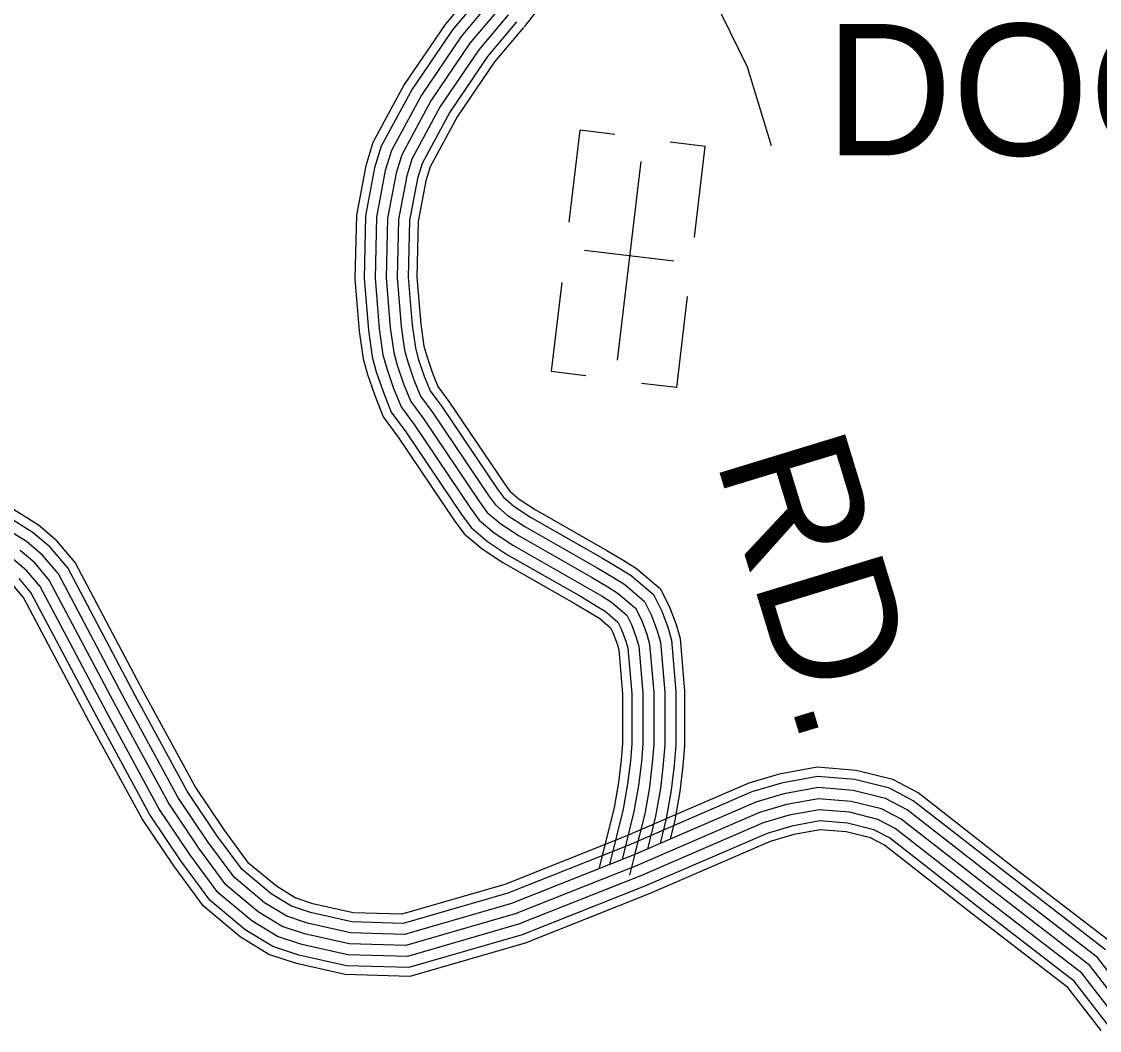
# Model space of a CAD drawing. Extents: x 1788175 to 1969470, y 584502 to 738744.
# Drawn here: x 1839037 to 1842071, y 657454 to 660292 of the extents above; entities that cross this region are included whole.
import ezdxf

# ---------------------------------------------------------------- set-up
doc = ezdxf.new("R2010")
doc.units = 0
for name, color, linetype in [('DESIGN - ROW - Right-of-Way and Easement Labels', 7, 'Continuous'), ('DESIGN - TRANSPORTATION - Text', 7, 'Continuous'), ('DESIGN - UTILITIES - Cable (Underground) with Text', 7, 'Continuous'), ('SURVEY - CONTROL with Text', 7, 'Continuous'), ('SURVEY - TRANSPORTATION - Roads', 7, 'Continuous')]:
    doc.layers.add(name, color=color, linetype=linetype)

msp = doc.modelspace()

# ---------------------------------------------------------------- linework, layer by layer
at = {"layer": 'DESIGN - TRANSPORTATION - Text'}
msp.add_lwpolyline([(1840959, 660412.5), (1841079.8, 660164.8), (1841147, 659943.8)], dxfattribs=at)
at = {"layer": 'DESIGN - UTILITIES - Cable (Underground) with Text'}
for p, q in [((1840608.5, 659986.7), (1840577.8, 659727.6)), ((1840707.5, 659974.9), (1840609.1, 659986.6)), ((1840961.9, 659940.7), (1840862.9, 659952.5)), ((1840931.6, 659685.8), (1840961.8, 659940.8)), ((1840873.1, 659617.8), (1840621.3, 659647.7)), ((1840557.6, 659557.9), (1840528, 659308.2)), ((1840881.4, 659262.3), (1840911.8, 659518.6)), ((1840528.2, 659308.2), (1840625.7, 659296.6)), ((1840881.2, 659262.3), (1840782.4, 659274))]:
    msp.add_line(p, q, dxfattribs=at)
msp.add_lwpolyline([(1840780.2, 659898.4), (1840713.9, 659339.3)], dxfattribs=at)
at = {"layer": 'SURVEY - CONTROL with Text'}
for points in [[(1842106.7, 657699), (1841829.6, 657912.5), (1841561.2, 658121.8), (1841489.5, 658159.3), (1841386.9, 658185), (1841276.4, 658194.1), (1841170.1, 658174.6), (1841084.3, 658149), (1840736.6, 657999.1), (1840397.8, 657864.7), (1840107.8, 657780.7), (1839970.2, 657784.7), (1839857.3, 657810), (1839807.5, 657826.6), (1839754.3, 657859.1), (1839676.7, 657923.8), (1839607.9, 658017.2), (1839525.5, 658139.7), (1839380.3, 658406.4), (1839188.2, 658769.8), (1839136.1, 658831.5), (1839084.4, 658874.9), (1839006.8, 658923.9)], [(1842088.4, 657680.7), (1841813.9, 657892.2), (1841547.2, 658100.1), (1841480.3, 658135.1), (1841382.7, 658159.5), (1841277.7, 658168.2), (1841176.1, 658149.6), (1841093.1, 658124.8), (1840746.4, 657975.3), (1840406.1, 657840.3), (1840111.1, 657754.9), (1839967, 657759.1), (1839850.4, 657785.2), (1839796.6, 657803.1), (1839739.3, 657838.2), (1839657.8, 657906.1), (1839586.9, 658002.3), (1839503.4, 658126.4), (1839357.7, 658394.2), (1839166.8, 658755.3), (1839117.9, 658813.3), (1839069.2, 658854.1), (1838995.2, 658900.8)], [(1842171, 657522.9), (1842066.3, 657658.6), (1841794.9, 657867.7), (1841530.4, 658073.9), (1841469.2, 658105.9), (1841377.6, 658128.9), (1841279.2, 658136.9), (1841183.3, 658119.4), (1841103.7, 658095.6), (1840758.3, 657946.7), (1840416.2, 657811), (1840115.1, 657723.7), (1839963.2, 657728.2), (1839842.2, 657755.3), (1839783.4, 657774.8), (1839721.1, 657812.9), (1839635.1, 657884.7), (1839561.5, 657984.5), (1839476.9, 658110.3), (1839330.3, 658379.6), (1839141, 658737.9), (1839095.9, 658791.2), (1839050.9, 658829), (1838981.3, 658872.9)], [(1842145.9, 657504.6), (1842044.2, 657636.5), (1841775.9, 657843.2), (1841513.6, 658047.8), (1841458.1, 658076.7), (1841372.5, 658098.2), (1841280.8, 658105.7), (1841190.6, 658089.2), (1841114.3, 658066.4), (1840770.1, 657918), (1840426.2, 657781.6), (1840119, 657692.6), (1839959.3, 657697.3), (1839833.9, 657725.4), (1839770.3, 657746.5), (1839703, 657787.7), (1839612.4, 657863.2), (1839536.2, 657966.6), (1839450.4, 658094.2), (1839303, 658364.9), (1839115.1, 658720.4), (1839074, 658769.2), (1839032.6, 658803.9)], [(1842120.8, 657486.4), (1842022.1, 657614.4), (1841756.9, 657818.7), (1841496.7, 658021.6), (1841447, 658047.5), (1841367.5, 658067.5), (1841282.3, 658074.5), (1841197.8, 658059), (1841124.9, 658037.3), (1840782, 657889.4), (1840436.3, 657752.2), (1840123, 657661.5), (1839955.4, 657666.4), (1839825.6, 657695.5), (1839757.1, 657718.2), (1839684.9, 657762.4), (1839589.6, 657841.8), (1839510.8, 657948.8), (1839423.8, 658078.1), (1839275.7, 658350.3), (1839089.3, 658703), (1839052, 658747.2), (1839014.3, 658778.8)], [(1842075.7, 657453.7), (1841982.4, 657574.6), (1841722.8, 657774.6), (1841466.4, 657974.5), (1841427.1, 657995.1), (1841358.3, 658012.3), (1841285.1, 658018.3), (1841210.8, 658004.7), (1841143.9, 657984.8), (1840803.3, 657837.9), (1840454.3, 657699.5), (1840130.1, 657605.5), (1839948.4, 657610.9), (1839810.7, 657641.7), (1839733.5, 657667.3), (1839652.3, 657717), (1839548.8, 657803.4), (1839465.2, 657916.7), (1839376.1, 658049.2), (1839226.6, 658323.9), (1839042.8, 658671.7), (1839012.5, 658707.6)], [(1842095.7, 657468.2), (1842000, 657592.3), (1841737.9, 657794.2), (1841479.9, 657995.4), (1841435.9, 658018.4), (1841362.4, 658036.8), (1841283.9, 658043.2), (1841205.1, 658028.8), (1841135.5, 658008.1), (1840793.8, 657860.7), (1840446.3, 657722.9), (1840126.9, 657630.4), (1839951.5, 657635.5), (1839817.3, 657665.6), (1839744, 657689.9), (1839666.8, 657737.1), (1839566.9, 657820.4), (1839485.5, 657930.9), (1839397.3, 658062), (1839248.4, 658335.6), (1839063.4, 658685.6), (1839030, 658725.1)]]:
    msp.add_lwpolyline(points, dxfattribs=at)
at = {"layer": 'SURVEY - TRANSPORTATION - Roads'}
for points in [[(1840610.1, 661498.5), (1840690.9, 661241.4), (1840718, 661138.8), (1840729.1, 661082.9), (1840737.8, 661009.9), (1840740, 660947.1), (1840737.8, 660887.4), (1840732.9, 660836.8), (1840716.5, 660768.8), (1840692.9, 660700.4), (1840663.2, 660617.8), (1840620.8, 660528.8), (1840570.6, 660430.5), (1840523.9, 660370.4), (1840451.4, 660277.8)], [(1840316, 660387.7), (1840229.1, 660284.3), (1840114.1, 660114.9), (1840025.9, 659951.5), (1840005.9, 659886.6), (1839979.5, 659747.9), (1839975.6, 659568.2), (1839987.6, 659421.5), (1839998.7, 659343.4), (1840010.9, 659299.3), (1840030.4, 659242.7), (1840055.2, 659180.4), (1840097.4, 659122.7), (1840254.2, 658890.6), (1840283.3, 658850.8), (1840333.3, 658808.5), (1840391.9, 658770.1), (1840597.3, 658652.9), (1840641.7, 658626.6), (1840664.5, 658612.4), (1840695.2, 658586.2), (1840701.5, 658573.6), (1840713.5, 658541.3), (1840718.3, 658524.6), (1840729.1, 658400.4), (1840728.9, 658261.9), (1840725.3, 658215), (1840717.7, 658151.3), (1840705.4, 658081.3), (1840663.3, 657911.6)], [(1840335.7, 660371.1), (1840249.7, 660268.8), (1840136.1, 660101.6), (1840049.7, 659941.5), (1840030.9, 659880.4), (1840005.1, 659745.2), (1840001.3, 659569), (1840013.2, 659424.4), (1840023.9, 659348.6), (1840035.4, 659306.9), (1840054.5, 659251.7), (1840077.9, 659192.9), (1840118.4, 659137.5), (1840275.3, 658905.3), (1840302.3, 658868.4), (1840348.7, 658829.2), (1840405.3, 658792), (1840610.2, 658675.1), (1840655, 658648.6), (1840679.7, 658633.2), (1840715.9, 658602.4), (1840725.2, 658583.8), (1840738, 658549.3), (1840743.7, 658529.3), (1840754.8, 658401.6), (1840754.7, 658260.9), (1840750.9, 658212.5), (1840743.2, 658147.5), (1840730.6, 658075.9), (1840692, 657920.4)], [(1840359.4, 660351.2), (1840274.4, 660250), (1840162.7, 660085.5), (1840078.5, 659929.4), (1840061, 659872.9), (1840036.1, 659742), (1840032.3, 659569.9), (1840044, 659427.9), (1840054.3, 659355), (1840065.1, 659316.1), (1840083.5, 659262.4), (1840105.2, 659208.1), (1840143.8, 659155.3), (1840300.6, 658923.2), (1840325.1, 658889.7), (1840367.3, 658854.1), (1840421.5, 658818.5), (1840625.8, 658701.9), (1840671.2, 658675.1), (1840698.1, 658658.3), (1840740.8, 658621.9), (1840753.6, 658596.2), (1840767.5, 658558.9), (1840774.3, 658534.9), (1840785.8, 658402.9), (1840785.7, 658259.7), (1840781.8, 658209.5), (1840773.9, 658143), (1840760.9, 658069.5), (1840727.4, 657934.4)], [(1840383.1, 660331.3), (1840299.2, 660231.3), (1840189.2, 660069.4), (1840107.2, 659917.4), (1840091.2, 659865.4), (1840067, 659738.7), (1840063.4, 659570.9), (1840074.8, 659431.3), (1840084.7, 659361.3), (1840094.7, 659325.3), (1840112.6, 659273.2), (1840132.5, 659223.2), (1840169.2, 659173.2), (1840326, 658941), (1840347.9, 658911), (1840385.9, 658878.9), (1840437.7, 658844.9), (1840641.3, 658728.7), (1840687.3, 658701.6), (1840716.4, 658683.3), (1840765.7, 658641.4), (1840782.1, 658608.5), (1840797, 658568.6), (1840804.9, 658540.6), (1840816.8, 658404.2), (1840816.7, 658258.5), (1840812.6, 658206.5), (1840804.6, 658138.5), (1840791.2, 658063.1), (1840748.4, 657890.5)], [(1840383.1, 660331.3), (1840299.2, 660231.3), (1840189.2, 660069.4), (1840107.2, 659917.4), (1840091.2, 659865.4), (1840067, 659738.7), (1840063.4, 659570.9), (1840074.8, 659431.3), (1840084.7, 659361.3), (1840094.7, 659325.3), (1840112.6, 659273.2), (1840132.5, 659223.2), (1840169.2, 659173.2), (1840326, 658941), (1840347.9, 658911), (1840385.9, 658878.9), (1840437.7, 658844.9), (1840641.3, 658728.7), (1840687.3, 658701.6), (1840716.4, 658683.3), (1840765.7, 658641.4), (1840782.1, 658608.5), (1840797, 658568.6), (1840804.9, 658540.6), (1840816.8, 658404.2), (1840816.7, 658258.5), (1840812.6, 658206.5), (1840804.6, 658138.5), (1840791.2, 658063.1), (1840762.9, 657948.6)], [(1840406.9, 660311.3), (1840323.9, 660212.6), (1840215.7, 660053.2), (1840135.9, 659905.3), (1840121.3, 659857.9), (1840097.9, 659735.4), (1840094.4, 659571.8), (1840105.6, 659434.7), (1840115.1, 659367.6), (1840124.3, 659334.5), (1840141.7, 659284), (1840159.9, 659238.3), (1840194.5, 659191), (1840351.4, 658958.8), (1840370.8, 658932.3), (1840404.4, 658903.8), (1840453.9, 658871.4), (1840656.9, 658755.5), (1840703.4, 658728.1), (1840734.8, 658708.4), (1840790.6, 658660.9), (1840810.6, 658620.9), (1840826.4, 658578.2), (1840835.5, 658546.2), (1840847.8, 658405.6), (1840847.7, 658257.3), (1840843.5, 658203.4), (1840835.2, 658133.9), (1840821.6, 658056.6), (1840798.6, 657964.1)], [(1840430.6, 660291.4), (1840348.7, 660193.9), (1840242.3, 660037.1), (1840164.6, 659893.3), (1840151.4, 659850.4), (1840128.9, 659732.2), (1840125.4, 659572.7), (1840136.4, 659438.2), (1840145.6, 659373.9), (1840153.9, 659343.6), (1840170.8, 659294.8), (1840187.2, 659253.5), (1840219.9, 659208.8), (1840376.7, 658976.7), (1840393.6, 658953.6), (1840423, 658928.7), (1840470.1, 658897.8), (1840672.5, 658782.3), (1840719.5, 658754.6), (1840753.2, 658733.5), (1840815.5, 658680.4), (1840839.1, 658633.3), (1840855.9, 658587.9), (1840866.2, 658551.8), (1840878.8, 658406.9), (1840878.7, 658256), (1840874.3, 658200.4), (1840865.9, 658129.4), (1840851.9, 658050.2), (1840834.4, 657979.5)], [(1840449.5, 660275.5), (1840368.4, 660178.9), (1840263.4, 660024.3), (1840187.5, 659883.7), (1840175.4, 659844.4), (1840153.5, 659729.6), (1840150.1, 659573.5), (1840161, 659440.9), (1840169.8, 659379), (1840177.5, 659351), (1840193.9, 659303.4), (1840209, 659265.5), (1840240.1, 659223), (1840397, 658990.9), (1840411.8, 658970.5), (1840437.8, 658948.6), (1840483.1, 658918.9), (1840684.9, 658803.7), (1840732.3, 658775.7), (1840767.8, 658753.5), (1840835.4, 658695.9), (1840861.8, 658643.1), (1840879.4, 658595.5), (1840890.6, 658556.3), (1840903.5, 658408), (1840903.4, 658255.1), (1840898.9, 658198), (1840890.4, 658125.8), (1840876.1, 658045.1), (1840862.9, 657991.8)]]:
    msp.add_lwpolyline(points, dxfattribs=at)

# ---------------------------------------------------------------- texts
at = {"layer": 'DESIGN - ROW - Right-of-Way and Easement Labels'}
msp.add_text('DOGWOOD', height=370, dxfattribs=at).set_placement((1841299.5, 659915.6))
msp.add_text('RD.', height=370, rotation=286.9746, dxfattribs=at).set_placement((1840990, 659061.5))

doc.saveas('drawing.dxf')
